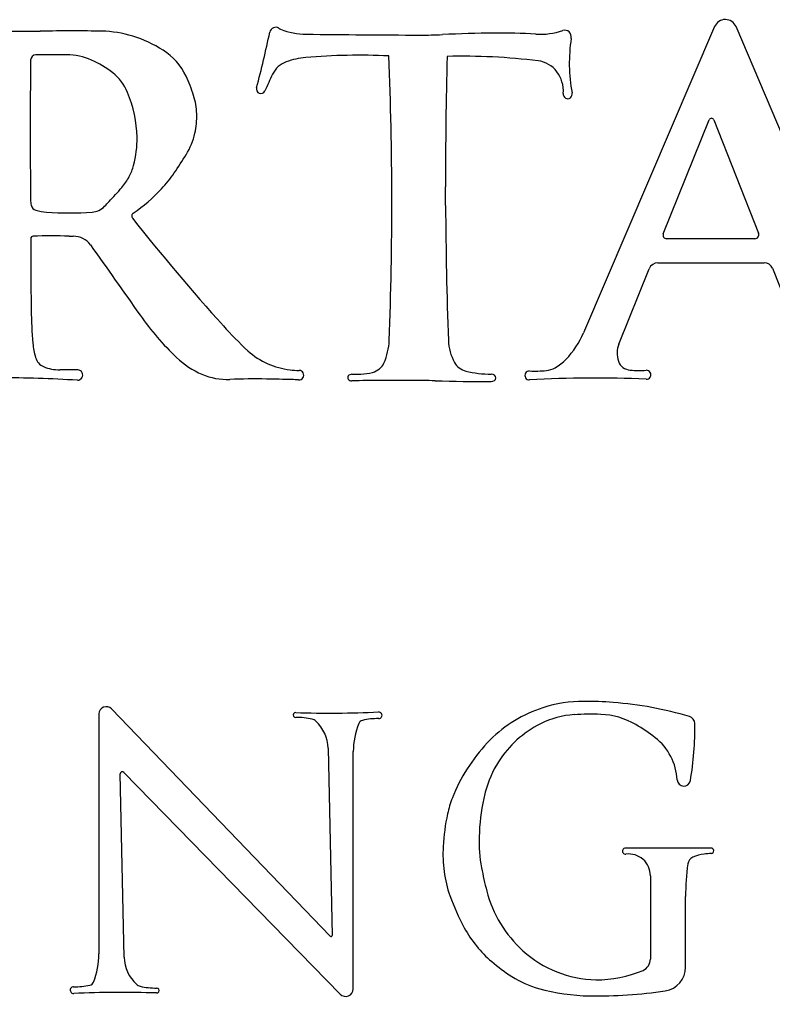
# Model space of a CAD drawing. Extents: x -21.1 to 50.3, y -4.9 to 22.1.
# Drawn here: x 28.29 to 28.911, y 5.895 to 6.701 of the extents above; entities that cross this region are included whole.
import ezdxf

# ---------------------------------------------------------------- set-up
doc = ezdxf.new("R2010")
doc.units = 0
doc.layers.add('SH_Text', color=7, linetype='Continuous')

msp = doc.modelspace()

# ---------------------------------------------------------------- linework, layer by layer
at = {"layer": 'SH_Text'}
for p, q in [((28.86296, 6.69516), (28.75488, 6.44257)), ((28.98642, 6.44605), (28.88063, 6.69514)), ((28.82061, 6.52428), (28.85844, 6.61828)), ((28.86221, 6.61826), (28.89919, 6.52466)), ((28.64118, 6.54757), (28.64112, 6.56297)), ((28.89616, 6.5202), (28.82337, 6.5202)), ((28.81625, 6.50033), (28.90386, 6.50033)), ((28.78397, 6.43325), (28.809, 6.49543)), ((28.91061, 6.49574), (28.94047, 6.42017)), ((28.35544, 6.12809), (28.35544, 5.93021)), ((28.54614, 5.94474), (28.36581, 6.13227)), ((28.54429, 6.0998), (28.54764, 5.94536)), ((28.56509, 5.90137), (28.56509, 6.09699)), ((28.37624, 5.9274), (28.37296, 6.07866)), ((28.37587, 6.07988), (28.5542, 5.89694)), ((28.86002, 6.01743), (28.78948, 6.01743)), ((28.81001, 5.99467), (28.81001, 5.92586)), ((28.839, 5.91914), (28.839, 5.97743))]:
    msp.add_line(p, q, dxfattribs=at)
for centre, radius, start, end in [((28.87179, 6.69139), 0.0096, 23.01234, 156.83571), ((28.27765, 9.27972), 2.58846, 269.87914, 270.64679), ((28.3351, 4.19085), 2.50074, 90.02109, 90.64679), ((28.33464, 5.43675), 1.25484, 88.94603, 90.02109), ((28.35604, 6.6), 0.0914, 72.65975, 88.94603), ((28.35164, 6.58591), 0.10615, 57.73568, 72.65975), ((28.3811, 6.63257), 0.05097, 25.2881, 57.73568), ((32.87016, 6.61073), 4.57144, 179.28847, 180.73093), ((28.30348, 6.66744), 0.00441, 90.14625, 179.28847), ((28.31609, 1.72776), 4.94411, 89.85375, 90.14625), ((28.32858, 6.61989), 0.05196, 66.38612, 89.85375), ((28.31828, 6.59635), 0.07766, 51.35128, 66.38612), ((28.34114, 6.62493), 0.04106, 22.83978, 51.35128), ((28.31448, 6.6011), 0.12465, 17.37499, 25.2881), ((28.28652, 6.60192), 0.10032, 1.09044, 22.83978), ((28.37971, 6.62151), 0.05631, 1.6695, 17.37499), ((28.37042, 6.62124), 0.0656, 347.67189, 1.6695), ((28.86032, 6.61752), 0.00203, 21.55804, 158.07681), ((28.3046, 6.60227), 0.08224, 344.79646, 1.09044), ((28.37969, 6.61921), 0.05611, 328.03878, 347.67189), ((28.07615, 6.8086), 0.41388, 325.54557, 328.03878), ((28.33706, 6.59345), 0.0486, 332.97485, 344.79646), ((28.34166, 6.5911), 0.04344, 318.73444, 332.97485), ((28.32321, 6.63909), 0.11426, 317.10146, 325.54557), ((28.03223, 6.86262), 0.45511, 316.74891, 318.73444), ((28.30473, 6.65625), 0.13948, 304.48428, 317.10146), ((28.32597, 6.55275), 0.02689, 180.73093, 190.70212), ((28.30476, 6.54874), 0.0053, 190.70212, 253.74894), ((28.34868, 6.55778), 0.01574, 273.75826, 316.55507), ((27.23279, 7.61468), 1.5527, 316.55507, 316.74891), ((28.31497, 6.58378), 0.04179, 253.74894, 266.24174), ((28.33097, 6.8273), 0.28584, 266.24174, 273.75826), ((28.38536, 6.53888), 0.00291, 124.48428, 218.19672), ((29.72603, 7.59376), 1.70884, 218.19672, 222.0923), ((28.30119, 6.52021), 0.00199, 92.27245, 179.84165), ((28.31592, 6.14893), 0.37356, 87.72755, 92.27245), ((28.33272, 6.57207), 0.04992, 267.72755, 271.68449), ((28.33468, 6.50528), 0.0169, 35.16071, 91.68449), ((28.82337, 6.52317), 0.00297, 158.07681, 270), ((28.89616, 6.52346), 0.00326, 270, 21.55804), ((31.66841, 6.5109), 3.36922, 179.84165, 180.84497), ((108.51168, 62.98162), 98.05413, 215.1607083, 215.2020901), ((28.81625, 6.49251), 0.00781, 90, 158.07681), ((28.90386, 6.49307), 0.00726, 21.55804, 90), ((28.6651, 6.46661), 0.36558, 180.84497, 185.14242), ((28.58626, 6.59608), 0.24103, 215.20209, 226.19836), ((28.71088, 6.67675), 0.34083, 222.0923, 226.9231), ((28.68681, 6.47169), 0.07404, 316.45792, 336.83571), ((28.36642, 6.43973), 0.0657, 185.14242, 195.487), ((28.80257, 6.42577), 0.02004, 158.07681, 199.48636), ((28.51695, 6.46934), 0.05688, 226.9231, 246.82597), ((28.31417, 6.42525), 0.01147, 195.487, 247.00713), ((28.46757, 6.47232), 0.06956, 226.19836, 246.93174), ((28.52179, 6.48065), 0.06919, 246.82597, 262.64812), ((28.66127, 6.4251), 0.01451, 208.88992, 256.19978), ((28.71327, 6.44655), 0.03754, 298.90319, 316.45792), ((28.79412, 6.42278), 0.01108, 199.48636, 265.94339), ((28.32291, 6.44584), 0.03384, 247.00713, 270.36112), ((28.32607, 5.94305), 0.46896, 88.54697, 90.36112), ((28.33786, 6.40765), 0.00421, 266.64368, 88.54697), ((28.4613, 6.4576), 0.05356, 246.93174, 272.16886), ((28.52129, 6.4768), 0.0653, 262.64812, 269.20525), ((28.52033, 6.40757), 0.00393, 264.60996, 89.20525), ((28.67944, 6.49909), 0.0907, 256.19978, 269.60839), ((28.71025, 6.40739), 0.0037, 87.39693, 273.33371), ((28.71477, 6.50687), 0.09588, 267.39693, 275.67732), ((28.72241, 6.42999), 0.01862, 275.67732, 298.90319), ((28.80065, 6.51487), 0.10341, 265.94339, 273.23474), ((28.80669, 6.40793), 0.0037, 267.31325, 93.23474), ((28.26849, 5.22484), 1.18062, 86.64368, 89.77654), ((28.48422, 5.85244), 0.55203, 89.04222, 92.16886), ((28.44144, 3.29345), 3.11138, 88.6535, 89.04222), ((28.51275, 6.3272), 0.07679, 84.60996, 88.6535), ((28.76365, 5.49062), 0.91463, 87.31325, 93.33371), ((28.36146, 6.12809), 0.00603, 43.8796, 180), ((28.75534, 6.02615), 0.11232, 90.08888, 107.61303), ((28.75564, 5.8269), 0.31157, 85.62435, 90.08888), ((28.75666, 5.84014), 0.29829, 73.32587, 85.62435), ((28.51754, 6.12725), 0.00205, 88.01437, 271.22156), ((28.54641, 6.96007), 0.83128, 268.01437, 272.72349), ((28.58604, 6.12698), 0.00275, 269.11355, 92.72349), ((28.75354, 6.0318), 0.10639, 107.61303, 135.2994), ((28.75183, 6.05539), 0.07226, 93.59223, 116.70259), ((28.76054, 5.91674), 0.21118, 87.68164, 93.59223), ((28.76656, 6.06542), 0.06239, 59.80904, 87.68164), ((28.84051, 6.12008), 0.00606, 1.05938, 73.32587), ((28.51872, 6.07193), 0.05329, 76.38401, 91.22156), ((28.52969, 6.11722), 0.00669, 47.23311, 76.38401), ((28.51295, 6.09912), 0.03134, 1.24244, 47.23311), ((28.62702, 6.09699), 0.06193, 157.8419, 180), ((28.57349, 6.11879), 0.00413, 102.91089, 157.8419), ((28.58513, 6.06801), 0.05623, 89.11355, 102.91089), ((28.75873, 6.04167), 0.08762, 116.70259, 147.53851), ((28.7257, 5.99519), 0.14364, 52.0865, 59.80904), ((28.598, 6.1156), 0.24861, 350.14793, 1.05938), ((28.77893, 6.00668), 0.1421, 135.2994, 157.20655), ((28.78499, 6.07132), 0.04714, 2.91188, 52.0865), ((28.75873, 6.04167), 0.08762, 147.53851, 165.50708), ((28.37465, 6.07869), 0.0017, 44.2691, 181.24244), ((28.83754, 6.074), 0.00548, 182.91188, 350.14793), ((28.77893, 6.00668), 0.1421, 157.20655, 158.44201), ((28.80244, 6.03037), 0.13277, 165.50708, 167.87947), ((28.7249, 6.02802), 0.08401, 158.442, 167.81637), ((28.84319, 6.02162), 0.17444, 167.87947, 178.28568), ((28.81146, 6.00933), 0.17257, 167.81637, 176.86789), ((28.78889, 6.02325), 0.12012, 178.28568, 190.59985), ((28.75093, 6.01265), 0.11195, 176.86789, 187.4835), ((28.78948, 6.01493), 0.00249, 90, 277.32001), ((28.79208, 5.99467), 0.01793, 0, 97.32001), ((28.8763, 5.80029), 0.21336, 94.3316, 95.89472), ((28.86002, 6.01523), 0.0022, 274.3316, 90), ((28.84798, 6.00342), 0.00718, 114.87357, 172.04557), ((28.85744, 5.98303), 0.02965, 95.89472, 114.87357), ((28.73595, 6.01068), 0.09683, 187.4835, 199.5864), ((28.95407, 6.05416), 0.28816, 190.59985, 194.50217), ((29.03396, 5.97743), 0.19496, 172.04557, 180), ((28.77218, 6.00711), 0.10029, 194.50217, 227.89325), ((28.81866, 6.04011), 0.18463, 199.5864, 208.60653), ((28.74428, 5.99954), 0.0999, 208.60653, 229.34527), ((28.54677, 5.94535), 0.00087, 223.8796, 1.24244), ((28.76701, 6.0014), 0.09258, 227.89325, 268.7516), ((28.29351, 5.93021), 0.06193, 337.8419, 0), ((28.40757, 5.92808), 0.03134, 181.24244, 227.23311), ((28.79984, 5.92586), 0.01016, 293.66645, 0), ((28.77104, 6.0307), 0.14097, 229.34527, 237.75709), ((28.767, 6.00079), 0.09198, 268.7516, 293.66645), ((28.81935, 5.91914), 0.01965, 278.66178, 0), ((28.74068, 5.98258), 0.08408, 237.75709, 254.23658), ((28.33448, 5.90021), 0.00275, 89.11355, 272.72349), ((28.33539, 5.95919), 0.05623, 269.11355, 282.91089), ((28.34703, 5.90841), 0.00413, 282.91089, 337.8419), ((28.39084, 5.90998), 0.00669, 227.23311, 256.38401), ((28.4018, 5.95526), 0.05329, 256.38401, 271.22156), ((28.40298, 5.89994), 0.00205, 268.01437, 91.22156), ((28.55874, 5.90137), 0.00635, 224.2691, 0), ((28.76258, 6.06014), 0.16467, 254.23658, 269.10327), ((28.76587, 6.27024), 0.37479, 269.10327, 278.66178), ((28.37411, 5.06712), 0.83128, 88.01437, 92.72349)]:
    msp.add_arc(centre, radius, start, end, dxfattribs=at)
for centre, major_axis, ratio, start_param, end_param in [((27.75833, 6.86857), (-0.00504, 0.80813), 0.935925, 4.426098, 4.484451), ((28.50101, 6.68941), (-0.00003, 0.0052), 0.935925, 5.701972, 7.626044), ((28.50782, 6.70065), (-0.00005, 0.0082), 0.935925, 2.560379, 2.782597), ((28.52669, 6.75547), (-0.00042, 0.06662), 0.935925, 2.782597, 3.125908), ((28.69657, 5.27255), (-0.00885, 1.4173), 0.935925, 0.004955, 0.037075), ((28.68705, 6.14756), (-0.00338, 0.54226), 0.935925, 6.220389, 6.28814), ((28.71904, 6.75581), (-0.00042, 0.06697), 0.935925, 3.078796, 3.439371), ((28.73944, 6.68639), (0.00004, -0.00577), 0.935925, 1.393395, 3.439371), ((28.66185, 22.77148), (-0.10038, 16.08313), 0.935925, 3.125908, 3.132143), ((28.62109, 7.11501), (-0.00266, 0.42682), 0.935925, 3.132143, 3.178667), ((28.85592, 6.66483), (-0.00075, 0.12051), 0.935925, 1.393395, 1.768582), ((28.5161, 6.64612), (-0.00013, 0.02108), 0.935925, 0.316985, 1.084293), ((28.53141, 6.59734), (-0.00045, 0.07251), 0.935925, 0.075388, 0.316985), ((28.57075, 6.08624), (-0.00365, 0.58529), 0.935925, 6.233364, 6.358573), ((24.11016, 6.54973), (4.48668, 0), 0.815575, 6.25216, 6.316325), ((34.41855, 6.57053), (5.77745, 0), 0.815575, 3.120359, 3.143198), ((28.65489, 6.07174), (-0.00374, 0.59897), 0.935925, 6.16473, 6.298779), ((28.71481, 6.64205), (-0.00016, 0.02503), 0.935925, 4.624066, 6.16473), ((28.87806, 6.44454), (-0.00285, 0.45705), 0.935925, 1.084293, 1.117953), ((28.48886, 6.6438), (-0.00002, 0.00393), 0.935925, 1.284505, 4.259546), ((28.74185, 6.63966), (-0.00002, 0.00396), 0.935925, 1.482474, 4.910175), ((34.41855, 6.57053), (5.77745, 0), 0.815575, 3.146466, 3.170101), ((28.52017, 6.43811), (0.07455, 0), 0.815575, 5.938269, 6.25216), ((28.70166, 6.43757), (-0.05823, 0), 0.815575, 0.028508, 0.422883), ((28.57578, 6.42181), (0.01546, 0), 0.815575, 5.048183, 5.938269), ((28.56381, 6.40561), (0.00329, 0), 0.815575, 1.57768, 4.734978), ((28.5621, 6.60779), (-0.24461, 0), 0.815575, 1.57768, 1.608173), ((28.57001, 6.4353), (-0.03298, 0), 0.815575, 1.608173, 1.90659), ((28.67879, 6.40533), (0.00375, 0), 0.815575, 4.711475, 7.845601), ((28.60265, 5.003), (1.71693, 0), 0.815575, 1.564879, 1.593377), ((28.60867, 5.83261), (0.69971, 0), 0.815575, 1.536477, 1.564879), ((28.68005, 7.52828), (1.38063, 0), 0.815575, 4.67807, 4.711475)]:
    msp.add_ellipse(centre, major_axis=major_axis, ratio=ratio, start_param=start_param, end_param=end_param, dxfattribs=at)

doc.saveas('drawing.dxf')
